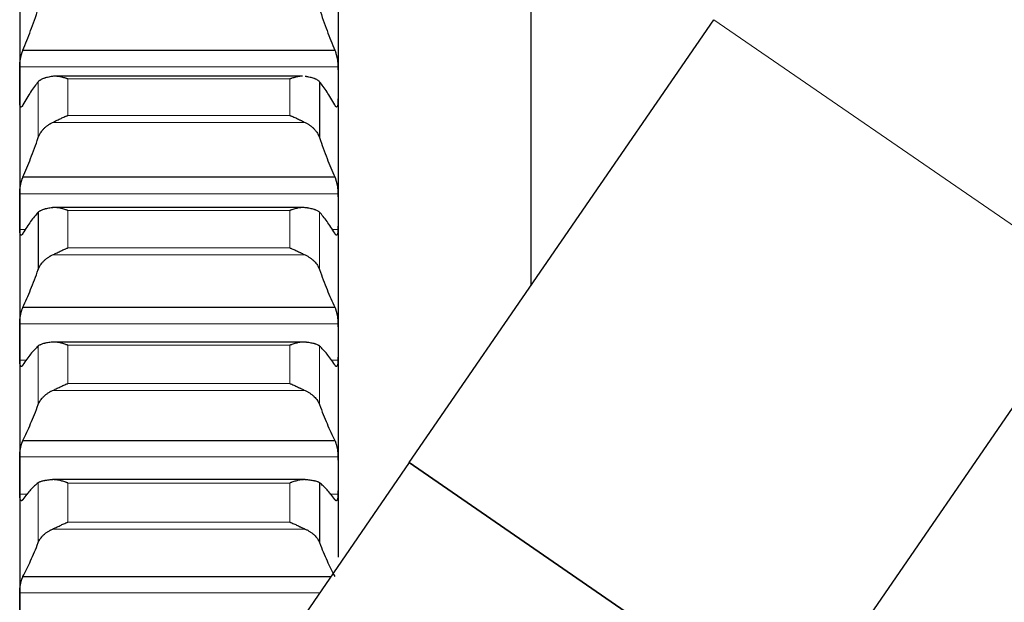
# Model space of a CAD drawing. Header units: inches. Extents: x 0 to 17820, y -10 to 12600.
# Tile 303 of 339: x 11826 to 11987, y 8992 to 9087. Entities that reach past the tile are written whole.
import ezdxf

# ---------------------------------------------------------------- set-up
doc = ezdxf.new("R2010")
doc.units = ezdxf.units.IN
doc.layers.add('1', color=7, linetype='Continuous', true_color=0xffffff)

msp = doc.modelspace()

# ---------------------------------------------------------------- linework, layer by layer
at = {"layer": '1', "color": 2, "linetype": 'Continuous', "lineweight": 25}
for p, q in [((11909.813, 9153.401), (11909.813, 9043.78)), ((11826.313, 9096.921), (11826.313, 9076.7)), ((11878.313, 9096.921), (11878.313, 9076.7)), ((11889.937, 9014.9), (11939.729, 9087.258)), ((11826.85, 9082.306), (11877.775, 9082.306)), ((11826.313, 9076.7), (11826.313, 9055.917)), ((11872.49, 9078.022), (11832.116, 9078.022)), ((11875.286, 9077.118), (11875.286, 9067.994)), ((11878.313, 9076.7), (11878.313, 9055.917)), ((11826.85, 9061.576), (11877.775, 9061.576)), ((11826.313, 9055.917), (11826.313, 9034.606)), ((11829.339, 9055.801), (11829.339, 9046.444)), ((11872.566, 9056.572), (11831.681, 9056.572)), ((11878.313, 9055.917), (11878.313, 9034.606)), ((12002.415, 9044.121), (11952.623, 8971.763)), ((11826.85, 9040.309), (11877.775, 9040.309)), ((11826.313, 9034.606), (11826.313, 9012.8)), ((11872.642, 9034.594), (11831.681, 9034.594)), ((11878.313, 9034.606), (11878.313, 9012.8)), ((11826.85, 9018.538), (11877.775, 9018.538)), ((11889.934, 9014.901), (11867.259, 8981.949)), ((11952.625, 8971.761), (11889.934, 9014.901)), ((11889.937, 9014.9), (11952.623, 8971.763)), ((11826.313, 9012.8), (11826.313, 8990.535)), ((11878.313, 9012.8), (11878.313, 8999.482)), ((11872.944, 9012.123), (11831.681, 9012.123)), ((11875.286, 9011.616), (11875.286, 9001.841)), ((11826.85, 8996.298), (11877.132, 8996.298))]:
    msp.add_line(p, q, dxfattribs=at)
at = {"layer": '1', "color": 110, "linetype": 'Continuous', "lineweight": 13}
for p, q in [((11939.729, 9087.258), (12002.415, 9044.121)), ((11826.315, 9079.536), (11878.31, 9079.536)), ((11829.339, 9077.118), (11829.339, 9067.994)), ((11834.168, 9077.574), (11870.457, 9077.574)), ((11834.168, 9077.574), (11834.168, 9071.616)), ((11870.457, 9077.574), (11870.457, 9071.616)), ((11831.681, 9070.465), (11872.944, 9070.465)), ((11834.168, 9071.616), (11870.457, 9071.616)), ((11826.315, 9058.828), (11878.31, 9058.828)), ((11834.168, 9056.091), (11870.457, 9056.091)), ((11834.168, 9056.091), (11834.168, 9049.981)), ((11870.457, 9056.091), (11870.457, 9049.981)), ((11875.286, 9055.801), (11875.286, 9046.444)), ((11826.315, 9053.006), (11827.314, 9053.006)), ((11877.311, 9053.006), (11878.31, 9053.006)), ((11834.168, 9049.981), (11870.457, 9049.981)), ((11831.681, 9048.833), (11872.944, 9048.833)), ((11826.315, 9037.588), (11878.31, 9037.588)), ((11829.339, 9033.955), (11829.339, 9024.381)), ((11834.168, 9034.078), (11870.457, 9034.078)), ((11834.168, 9034.078), (11834.168, 9027.827)), ((11870.457, 9034.078), (11870.457, 9027.827)), ((11875.286, 9033.955), (11875.286, 9024.381)), ((11826.315, 9031.624), (11827.456, 9031.624)), ((11877.169, 9031.624), (11878.31, 9031.624)), ((11834.168, 9027.827), (11870.457, 9027.827)), ((11831.681, 9026.683), (11872.944, 9026.683)), ((11826.315, 9015.848), (11878.31, 9015.848)), ((11829.339, 9011.616), (11829.339, 9001.841)), ((11834.168, 9011.572), (11870.457, 9011.572)), ((11834.168, 9011.572), (11834.168, 9005.189)), ((11870.457, 9011.572), (11870.457, 9005.189)), ((11826.315, 9009.752), (11827.634, 9009.752)), ((11876.991, 9009.752), (11878.31, 9009.752)), ((11834.168, 9005.189), (11870.457, 9005.189)), ((11831.681, 9004.052), (11872.944, 9004.052)), ((11826.315, 8993.644), (11875.306, 8993.644))]:
    msp.add_line(p, q, dxfattribs=at)
at = {"layer": '1', "color": 2, "linetype": 'Continuous', "lineweight": 25}
for points in [[(11826.85, 9082.306), (11827.061, 9082.806), (11827.481, 9083.836), (11828.106, 9085.465), (11828.725, 9087.18), (11829.135, 9088.381), (11829.339, 9088.995)], [(11875.286, 9088.995), (11875.49, 9088.381), (11875.9, 9087.18), (11876.519, 9085.465), (11877.144, 9083.836), (11877.564, 9082.806), (11877.775, 9082.306)], [(11826.313, 9076.7), (11826.313, 9077.645), (11826.313, 9078.591), (11826.315, 9079.536)], [(11878.31, 9079.536), (11878.312, 9078.591), (11878.313, 9077.645), (11878.313, 9076.7)], [(11826.315, 9073.864), (11826.313, 9074.809), (11826.313, 9075.755), (11826.313, 9076.7)], [(11829.339, 9077.118), (11829.135, 9076.876), (11828.725, 9076.355), (11828.106, 9075.463), (11827.481, 9074.462), (11827.061, 9073.722), (11826.85, 9073.334)], [(11877.775, 9073.334), (11877.564, 9073.722), (11877.144, 9074.462), (11876.519, 9075.463), (11875.9, 9076.355), (11875.49, 9076.876), (11875.286, 9077.118)], [(11878.313, 9076.7), (11878.313, 9075.755), (11878.312, 9074.809), (11878.31, 9073.864)], [(11826.85, 9061.576), (11827.061, 9062.052), (11827.481, 9063.032), (11828.106, 9064.592), (11828.725, 9066.241), (11829.135, 9067.399), (11829.339, 9067.994)], [(11875.286, 9067.994), (11875.49, 9067.399), (11875.9, 9066.241), (11876.519, 9064.592), (11877.144, 9063.032), (11877.564, 9062.052), (11877.775, 9061.576)], [(11826.313, 9055.917), (11826.313, 9056.888), (11826.313, 9057.858), (11826.315, 9058.828)], [(11878.31, 9058.828), (11878.312, 9057.858), (11878.313, 9056.888), (11878.313, 9055.917)], [(11826.315, 9053.006), (11826.313, 9053.976), (11826.313, 9054.947), (11826.313, 9055.917)], [(11829.339, 9055.801), (11829.135, 9055.589), (11828.725, 9055.128), (11828.106, 9054.324), (11827.481, 9053.409), (11827.061, 9052.726), (11826.85, 9052.365)], [(11877.775, 9052.365), (11877.564, 9052.726), (11877.144, 9053.409), (11876.519, 9054.324), (11875.9, 9055.128), (11875.49, 9055.589), (11875.286, 9055.801)], [(11878.313, 9055.917), (11878.313, 9054.947), (11878.312, 9053.976), (11878.31, 9053.006)], [(11826.85, 9040.309), (11827.061, 9040.759), (11827.481, 9041.689), (11828.106, 9043.177), (11828.725, 9044.757), (11829.135, 9045.871), (11829.339, 9046.444)], [(11875.286, 9046.444), (11875.49, 9045.871), (11875.9, 9044.757), (11876.519, 9043.177), (11877.144, 9041.689), (11877.564, 9040.759), (11877.775, 9040.309)], [(11826.313, 9034.606), (11826.313, 9035.6), (11826.313, 9036.594), (11826.315, 9037.588)], [(11878.31, 9037.588), (11878.312, 9036.594), (11878.313, 9035.6), (11878.313, 9034.606)], [(11826.315, 9031.624), (11826.313, 9032.618), (11826.313, 9033.612), (11826.313, 9034.606)], [(11829.339, 9033.955), (11829.135, 9033.774), (11828.725, 9033.373), (11828.106, 9032.659), (11827.481, 9031.832), (11827.061, 9031.206), (11826.85, 9030.874)], [(11877.775, 9030.874), (11877.564, 9031.206), (11877.144, 9031.832), (11876.519, 9032.659), (11875.9, 9033.373), (11875.49, 9033.774), (11875.286, 9033.955)], [(11878.313, 9034.606), (11878.313, 9033.612), (11878.312, 9032.618), (11878.31, 9031.624)], [(11826.85, 9018.538), (11827.061, 9018.961), (11827.481, 9019.84), (11828.106, 9021.254), (11828.725, 9022.762), (11829.135, 9023.831), (11829.339, 9024.381)], [(11875.286, 9024.381), (11875.49, 9023.831), (11875.9, 9022.762), (11876.519, 9021.254), (11877.144, 9019.84), (11877.564, 9018.961), (11877.775, 9018.538)], [(11826.313, 9012.8), (11826.313, 9013.816), (11826.313, 9014.832), (11826.315, 9015.848)], [(11878.31, 9015.848), (11878.312, 9014.832), (11878.313, 9013.816), (11878.313, 9012.8)], [(11826.315, 9009.752), (11826.313, 9010.768), (11826.313, 9011.784), (11826.313, 9012.8)], [(11878.313, 9012.8), (11878.313, 9011.784), (11878.312, 9010.768), (11878.31, 9009.752)], [(11829.339, 9011.616), (11829.135, 9011.466), (11828.725, 9011.127), (11828.106, 9010.503), (11827.481, 9009.765), (11827.061, 9009.197), (11826.85, 9008.894)], [(11877.775, 9008.894), (11877.564, 9009.197), (11877.144, 9009.765), (11876.519, 9010.503), (11875.9, 9011.127), (11875.49, 9011.466), (11875.286, 9011.616)], [(11826.85, 8996.298), (11827.061, 8996.695), (11827.481, 8997.521), (11828.106, 8998.858), (11828.725, 9000.292), (11829.135, 9001.313), (11829.339, 9001.841)], [(11875.286, 9001.841), (11875.49, 9001.313), (11875.9, 9000.292), (11876.519, 8998.858), (11877.144, 8997.521), (11877.564, 8996.695), (11877.775, 8996.298)], [(11826.313, 8990.535), (11826.313, 8991.571), (11826.313, 8992.608), (11826.315, 8993.644)]]:
    msp.add_open_spline(points, degree=3, dxfattribs=at)
for points, knots in [([(11826.315, 9079.536), (11826.315, 9079.591), (11826.317, 9079.704), (11826.325, 9079.882), (11826.334, 9080.006), (11826.342, 9080.101), (11826.345, 9080.133), (11826.351, 9080.197), (11826.354, 9080.229), (11826.372, 9080.39), (11826.389, 9080.52), (11826.413, 9080.684), (11826.419, 9080.717), (11826.427, 9080.766), (11826.429, 9080.783), (11826.435, 9080.816), (11826.449, 9080.897), (11826.475, 9081.042), (11826.501, 9081.168), (11826.528, 9081.292), (11826.543, 9081.353), (11826.586, 9081.535), (11826.617, 9081.648), (11826.665, 9081.809), (11826.681, 9081.861), (11826.705, 9081.937), (11826.714, 9081.961), (11826.731, 9082.01), (11826.739, 9082.034), (11826.781, 9082.149), (11826.816, 9082.232), (11826.85, 9082.306)], [0, 0, 0, 0, 0.0625, 0.125, 0.1875, 0.1875, 0.21875, 0.21875, 0.25, 0.25, 0.375, 0.375, 0.40625, 0.40625, 0.421875, 0.421875, 0.4375, 0.5, 0.5625, 0.5625, 0.625, 0.625, 0.75, 0.75, 0.8125, 0.8125, 0.84375, 0.84375, 0.875, 0.875, 1, 1, 1, 1]), ([(11877.775, 9082.306), (11877.81, 9082.232), (11877.844, 9082.149), (11877.894, 9082.012), (11877.91, 9081.964), (11877.935, 9081.889), (11877.943, 9081.863), (11877.96, 9081.811), (11877.968, 9081.784), (11878.008, 9081.649), (11878.038, 9081.535), (11878.082, 9081.356), (11878.096, 9081.295), (11878.116, 9081.202), (11878.123, 9081.17), (11878.136, 9081.106), (11878.142, 9081.075), (11878.174, 9080.915), (11878.196, 9080.786), (11878.221, 9080.622), (11878.226, 9080.59), (11878.235, 9080.524), (11878.239, 9080.491), (11878.252, 9080.392), (11878.26, 9080.327), (11878.281, 9080.134), (11878.291, 9080.009), (11878.3, 9079.856), (11878.302, 9079.825), (11878.305, 9079.765), (11878.306, 9079.736), (11878.309, 9079.648), (11878.31, 9079.591), (11878.31, 9079.536)], [0, 0, 0, 0, 0.125, 0.125, 0.1875, 0.1875, 0.21875, 0.21875, 0.25, 0.25, 0.375, 0.375, 0.4375, 0.4375, 0.46875, 0.46875, 0.5, 0.5, 0.625, 0.625, 0.65625, 0.65625, 0.6875, 0.6875, 0.75, 0.75, 0.875, 0.875, 0.90625, 0.90625, 0.9375, 0.9375, 1, 1, 1, 1]), ([(11831.681, 9077.992), (11831.535, 9077.971), (11831.395, 9077.948), (11831.126, 9077.898), (11830.869, 9077.844), (11830.632, 9077.782), (11830.492, 9077.741), (11830.464, 9077.732), (11830.409, 9077.715), (11830.382, 9077.707), (11830.302, 9077.68), (11830.25, 9077.662), (11830.1, 9077.607), (11830.008, 9077.569), (11829.836, 9077.488), (11829.757, 9077.446), (11829.649, 9077.381), (11829.615, 9077.358), (11829.566, 9077.324), (11829.55, 9077.313), (11829.519, 9077.289), (11829.504, 9077.277), (11829.432, 9077.218), (11829.381, 9077.169), (11829.339, 9077.118)], [0, 0, 0, 0, 0.125, 0.125, 0.25, 0.375, 0.375, 0.40625, 0.40625, 0.4375, 0.4375, 0.5, 0.5, 0.625, 0.625, 0.75, 0.75, 0.8125, 0.8125, 0.84375, 0.84375, 0.875, 0.875, 1, 1, 1, 1]), ([(11834.168, 9077.574), (11834.165, 9077.576), (11834.162, 9077.577), (11834.155, 9077.579), (11834.152, 9077.581), (11834.142, 9077.584), (11834.122, 9077.592), (11834.076, 9077.609), (11833.983, 9077.642), (11833.904, 9077.669), (11833.746, 9077.722), (11833.641, 9077.755), (11833.327, 9077.847), (11833.119, 9077.899), (11832.808, 9077.958), (11832.704, 9077.975), (11832.549, 9077.995), (11832.497, 9078.001), (11832.393, 9078.01), (11832.342, 9078.014), (11832.187, 9078.022), (11832.084, 9078.023), (11831.881, 9078.016), (11831.781, 9078.007), (11831.681, 9077.992)], [0, 0, 0, 0, 0.0039062, 0.0039062, 0.0078125, 0.0078125, 0.015625, 0.03125, 0.0625, 0.125, 0.125, 0.25, 0.25, 0.5, 0.5, 0.625, 0.625, 0.6875, 0.6875, 0.75, 0.75, 0.875, 0.875, 1, 1, 1, 1]), ([(11872.498, 9078.021), (11872.446, 9078.021), (11872.393, 9078.019), (11872.238, 9078.012), (11872.135, 9078.002), (11871.929, 9077.976), (11871.824, 9077.96), (11871.615, 9077.92), (11871.51, 9077.897), (11871.3, 9077.846), (11871.195, 9077.817), (11870.985, 9077.756), (11870.879, 9077.722), (11870.721, 9077.669), (11870.642, 9077.642), (11870.549, 9077.609), (11870.503, 9077.592), (11870.483, 9077.584), (11870.47, 9077.579), (11870.463, 9077.577), (11870.457, 9077.574)], [0, 0, 0, 0, 0.0798604, 0.0798604, 0.233217, 0.233217, 0.3865736, 0.3865736, 0.5399302, 0.5399302, 0.6932868, 0.6932868, 0.8466434, 0.8466434, 0.9233217, 0.9616609, 0.9808304, 0.9904152, 0.9904152, 1, 1, 1, 1]), ([(11875.286, 9077.118), (11875.244, 9077.169), (11875.194, 9077.218), (11875.079, 9077.312), (11874.95, 9077.403), (11874.792, 9077.487), (11874.663, 9077.547), (11874.618, 9077.567), (11874.548, 9077.596), (11874.524, 9077.606), (11874.475, 9077.625), (11874.451, 9077.634), (11874.326, 9077.68), (11874.114, 9077.75), (11873.879, 9077.812), (11873.632, 9077.87), (11873.503, 9077.897), (11873.333, 9077.928), (11873.299, 9077.935), (11873.229, 9077.947), (11873.125, 9077.965), (11873.017, 9077.982), (11872.944, 9077.992)], [0, 0, 0, 0, 0.125, 0.125, 0.25, 0.375, 0.375, 0.4375, 0.4375, 0.46875, 0.46875, 0.5, 0.5, 0.625, 0.75, 0.75, 0.875, 0.875, 0.90625, 0.90625, 0.9375, 1, 1, 1, 1]), ([(11826.85, 9073.334), (11826.815, 9073.262), (11826.781, 9073.201), (11826.731, 9073.127), (11826.715, 9073.105), (11826.69, 9073.076), (11826.682, 9073.067), (11826.665, 9073.051), (11826.657, 9073.043), (11826.617, 9073.01), (11826.587, 9072.996), (11826.543, 9072.993), (11826.529, 9072.995), (11826.509, 9073.003), (11826.502, 9073.007), (11826.489, 9073.015), (11826.483, 9073.021), (11826.451, 9073.05), (11826.429, 9073.085), (11826.404, 9073.145), (11826.399, 9073.158), (11826.39, 9073.185), (11826.386, 9073.2), (11826.373, 9073.245), (11826.365, 9073.278), (11826.344, 9073.384), (11826.334, 9073.466), (11826.325, 9073.582), (11826.323, 9073.606), (11826.32, 9073.655), (11826.319, 9073.679), (11826.316, 9073.756), (11826.315, 9073.809), (11826.315, 9073.864)], [0, 0, 0, 0, 0.125, 0.125, 0.1875, 0.1875, 0.21875, 0.21875, 0.25, 0.25, 0.375, 0.375, 0.4375, 0.4375, 0.46875, 0.46875, 0.5, 0.5, 0.625, 0.625, 0.65625, 0.65625, 0.6875, 0.6875, 0.75, 0.75, 0.875, 0.875, 0.90625, 0.90625, 0.9375, 0.9375, 1, 1, 1, 1]), ([(11878.31, 9073.864), (11878.31, 9073.809), (11878.308, 9073.703), (11878.3, 9073.559), (11878.291, 9073.471), (11878.283, 9073.409), (11878.28, 9073.389), (11878.274, 9073.351), (11878.271, 9073.332), (11878.253, 9073.243), (11878.236, 9073.183), (11878.212, 9073.123), (11878.206, 9073.111), (11878.198, 9073.095), (11878.196, 9073.09), (11878.19, 9073.08), (11878.176, 9073.057), (11878.15, 9073.023), (11878.124, 9073.006), (11878.097, 9072.996), (11878.083, 9072.993), (11878.039, 9072.996), (11878.008, 9073.01), (11877.96, 9073.049), (11877.944, 9073.065), (11877.92, 9073.094), (11877.911, 9073.105), (11877.894, 9073.127), (11877.886, 9073.138), (11877.844, 9073.201), (11877.809, 9073.262), (11877.775, 9073.334)], [0, 0, 0, 0, 0.0625, 0.125, 0.1875, 0.1875, 0.21875, 0.21875, 0.25, 0.25, 0.375, 0.375, 0.40625, 0.40625, 0.421875, 0.421875, 0.4375, 0.5, 0.5625, 0.5625, 0.625, 0.625, 0.75, 0.75, 0.8125, 0.8125, 0.84375, 0.84375, 0.875, 0.875, 1, 1, 1, 1]), ([(11829.339, 9067.994), (11829.381, 9068.118), (11829.431, 9068.24), (11829.546, 9068.481), (11829.675, 9068.717), (11829.833, 9068.946), (11829.962, 9069.115), (11830.007, 9069.171), (11830.077, 9069.253), (11830.101, 9069.281), (11830.15, 9069.335), (11830.174, 9069.362), (11830.299, 9069.495), (11830.511, 9069.7), (11830.746, 9069.889), (11830.993, 9070.069), (11831.122, 9070.155), (11831.292, 9070.257), (11831.326, 9070.277), (11831.396, 9070.317), (11831.5, 9070.375), (11831.608, 9070.43), (11831.681, 9070.465)], [0, 0, 0, 0, 0.125, 0.125, 0.25, 0.375, 0.375, 0.4375, 0.4375, 0.46875, 0.46875, 0.5, 0.5, 0.625, 0.75, 0.75, 0.875, 0.875, 0.90625, 0.90625, 0.9375, 1, 1, 1, 1]), ([(11831.681, 9070.465), (11831.781, 9070.513), (11831.881, 9070.563), (11832.082, 9070.663), (11832.183, 9070.714), (11832.387, 9070.816), (11832.49, 9070.867), (11832.696, 9070.968), (11832.801, 9071.019), (11833.01, 9071.12), (11833.115, 9071.169), (11833.325, 9071.265), (11833.43, 9071.312), (11833.64, 9071.404), (11833.746, 9071.449), (11833.904, 9071.513), (11833.983, 9071.545), (11834.076, 9071.581), (11834.122, 9071.599), (11834.142, 9071.606), (11834.155, 9071.611), (11834.162, 9071.614), (11834.168, 9071.616)], [0, 0, 0, 0, 0.125, 0.125, 0.25, 0.25, 0.375, 0.375, 0.5, 0.5, 0.625, 0.625, 0.75, 0.75, 0.875, 0.875, 0.9375, 0.96875, 0.984375, 0.9921875, 0.9921875, 1, 1, 1, 1]), ([(11870.457, 9071.616), (11870.46, 9071.615), (11870.463, 9071.614), (11870.47, 9071.611), (11870.473, 9071.61), (11870.483, 9071.606), (11870.503, 9071.599), (11870.549, 9071.581), (11870.642, 9071.545), (11870.721, 9071.513), (11870.879, 9071.449), (11870.984, 9071.404), (11871.298, 9071.268), (11871.506, 9071.172), (11871.817, 9071.023), (11871.921, 9070.972), (11872.076, 9070.896), (11872.128, 9070.87), (11872.232, 9070.819), (11872.284, 9070.793), (11872.438, 9070.716), (11872.541, 9070.664), (11872.744, 9070.563), (11872.844, 9070.513), (11872.944, 9070.465)], [0, 0, 0, 0, 0.0039063, 0.0039063, 0.0078125, 0.0078125, 0.015625, 0.03125, 0.0625, 0.125, 0.125, 0.25, 0.25, 0.5, 0.5, 0.625, 0.625, 0.6875, 0.6875, 0.75, 0.75, 0.875, 0.875, 1, 1, 1, 1]), ([(11872.944, 9070.465), (11873.09, 9070.395), (11873.23, 9070.319), (11873.499, 9070.158), (11873.756, 9069.987), (11873.993, 9069.798), (11874.133, 9069.674), (11874.161, 9069.649), (11874.216, 9069.598), (11874.243, 9069.573), (11874.323, 9069.495), (11874.375, 9069.443), (11874.525, 9069.283), (11874.617, 9069.174), (11874.789, 9068.951), (11874.868, 9068.837), (11874.976, 9068.661), (11875.01, 9068.602), (11875.059, 9068.513), (11875.075, 9068.483), (11875.106, 9068.423), (11875.121, 9068.392), (11875.193, 9068.24), (11875.244, 9068.118), (11875.286, 9067.994)], [0, 0, 0, 0, 0.125, 0.125, 0.25, 0.375, 0.375, 0.40625, 0.40625, 0.4375, 0.4375, 0.5, 0.5, 0.625, 0.625, 0.75, 0.75, 0.8125, 0.8125, 0.84375, 0.84375, 0.875, 0.875, 1, 1, 1, 1]), ([(11826.315, 9058.828), (11826.315, 9058.885), (11826.317, 9059.001), (11826.325, 9059.182), (11826.334, 9059.307), (11826.342, 9059.403), (11826.345, 9059.436), (11826.351, 9059.501), (11826.354, 9059.533), (11826.372, 9059.696), (11826.389, 9059.826), (11826.413, 9059.99), (11826.419, 9060.022), (11826.427, 9060.072), (11826.429, 9060.088), (11826.435, 9060.121), (11826.449, 9060.202), (11826.475, 9060.346), (11826.501, 9060.471), (11826.528, 9060.593), (11826.543, 9060.653), (11826.586, 9060.832), (11826.617, 9060.943), (11826.665, 9061.1), (11826.681, 9061.15), (11826.705, 9061.223), (11826.714, 9061.247), (11826.731, 9061.294), (11826.739, 9061.317), (11826.781, 9061.427), (11826.816, 9061.507), (11826.85, 9061.576)], [0, 0, 0, 0, 0.0625, 0.125, 0.1875, 0.1875, 0.21875, 0.21875, 0.25, 0.25, 0.375, 0.375, 0.40625, 0.40625, 0.421875, 0.421875, 0.4375, 0.5, 0.5625, 0.5625, 0.625, 0.625, 0.75, 0.75, 0.8125, 0.8125, 0.84375, 0.84375, 0.875, 0.875, 1, 1, 1, 1]), ([(11877.775, 9061.576), (11877.81, 9061.507), (11877.844, 9061.428), (11877.894, 9061.296), (11877.91, 9061.25), (11877.935, 9061.177), (11877.943, 9061.152), (11877.96, 9061.101), (11877.968, 9061.075), (11878.008, 9060.944), (11878.038, 9060.832), (11878.082, 9060.657), (11878.096, 9060.596), (11878.116, 9060.504), (11878.123, 9060.473), (11878.136, 9060.41), (11878.142, 9060.378), (11878.174, 9060.22), (11878.196, 9060.091), (11878.221, 9059.928), (11878.226, 9059.895), (11878.235, 9059.829), (11878.239, 9059.796), (11878.252, 9059.697), (11878.26, 9059.632), (11878.281, 9059.438), (11878.291, 9059.311), (11878.3, 9059.155), (11878.302, 9059.124), (11878.305, 9059.063), (11878.306, 9059.033), (11878.309, 9058.943), (11878.31, 9058.885), (11878.31, 9058.828)], [0, 0, 0, 0, 0.125, 0.125, 0.1875, 0.1875, 0.21875, 0.21875, 0.25, 0.25, 0.375, 0.375, 0.4375, 0.4375, 0.46875, 0.46875, 0.5, 0.5, 0.625, 0.625, 0.65625, 0.65625, 0.6875, 0.6875, 0.75, 0.75, 0.875, 0.875, 0.90625, 0.90625, 0.9375, 0.9375, 1, 1, 1, 1]), ([(11831.681, 9056.551), (11831.535, 9056.533), (11831.395, 9056.514), (11831.126, 9056.472), (11830.869, 9056.426), (11830.632, 9056.374), (11830.492, 9056.339), (11830.464, 9056.331), (11830.409, 9056.317), (11830.382, 9056.31), (11830.302, 9056.287), (11830.25, 9056.272), (11830.1, 9056.225), (11830.008, 9056.192), (11829.836, 9056.122), (11829.757, 9056.086), (11829.649, 9056.029), (11829.615, 9056.01), (11829.566, 9055.98), (11829.55, 9055.97), (11829.519, 9055.95), (11829.504, 9055.94), (11829.432, 9055.888), (11829.381, 9055.845), (11829.339, 9055.801)], [0, 0, 0, 0, 0.125, 0.125, 0.25, 0.375, 0.375, 0.40625, 0.40625, 0.4375, 0.4375, 0.5, 0.5, 0.625, 0.625, 0.75, 0.75, 0.8125, 0.8125, 0.84375, 0.84375, 0.875, 0.875, 1, 1, 1, 1]), ([(11834.168, 9056.091), (11834.165, 9056.092), (11834.162, 9056.093), (11834.155, 9056.096), (11834.152, 9056.097), (11834.142, 9056.101), (11834.122, 9056.108), (11834.076, 9056.126), (11833.983, 9056.16), (11833.798, 9056.226), (11833.641, 9056.278), (11833.327, 9056.374), (11833.119, 9056.429), (11832.808, 9056.494), (11832.704, 9056.512), (11832.549, 9056.535), (11832.497, 9056.542), (11832.393, 9056.553), (11832.342, 9056.558), (11832.187, 9056.569), (11832.084, 9056.573), (11831.881, 9056.57), (11831.781, 9056.563), (11831.681, 9056.551)], [0, 0, 0, 0, 0.0039063, 0.0039063, 0.0078125, 0.0078125, 0.015625, 0.03125, 0.0625, 0.125, 0.25, 0.25, 0.5, 0.5, 0.625, 0.625, 0.6875, 0.6875, 0.75, 0.75, 0.875, 0.875, 1, 1, 1, 1]), ([(11872.944, 9056.551), (11872.844, 9056.563), (11872.744, 9056.57), (11872.543, 9056.573), (11872.442, 9056.569), (11872.238, 9056.555), (11872.135, 9056.543), (11871.929, 9056.514), (11871.824, 9056.495), (11871.615, 9056.452), (11871.51, 9056.427), (11871.3, 9056.372), (11871.195, 9056.342), (11870.985, 9056.278), (11870.879, 9056.243), (11870.721, 9056.188), (11870.642, 9056.16), (11870.549, 9056.126), (11870.503, 9056.108), (11870.483, 9056.101), (11870.47, 9056.096), (11870.463, 9056.093), (11870.457, 9056.091)], [0, 0, 0, 0, 0.125, 0.125, 0.25, 0.25, 0.375, 0.375, 0.5, 0.5, 0.625, 0.625, 0.75, 0.75, 0.875, 0.875, 0.9375, 0.96875, 0.984375, 0.9921875, 0.9921875, 1, 1, 1, 1]), ([(11875.286, 9055.801), (11875.244, 9055.845), (11875.194, 9055.888), (11875.079, 9055.97), (11874.95, 9056.048), (11874.792, 9056.121), (11874.663, 9056.173), (11874.618, 9056.19), (11874.548, 9056.215), (11874.524, 9056.224), (11874.475, 9056.24), (11874.451, 9056.248), (11874.326, 9056.287), (11874.114, 9056.346), (11873.879, 9056.399), (11873.632, 9056.448), (11873.503, 9056.471), (11873.333, 9056.498), (11873.299, 9056.503), (11873.229, 9056.513), (11873.125, 9056.528), (11873.017, 9056.542), (11872.944, 9056.551)], [0, 0, 0, 0, 0.125, 0.125, 0.25, 0.375, 0.375, 0.4375, 0.4375, 0.46875, 0.46875, 0.5, 0.5, 0.625, 0.75, 0.75, 0.875, 0.875, 0.90625, 0.90625, 0.9375, 1, 1, 1, 1]), ([(11826.85, 9052.365), (11826.815, 9052.298), (11826.781, 9052.242), (11826.731, 9052.174), (11826.715, 9052.155), (11826.69, 9052.13), (11826.682, 9052.122), (11826.665, 9052.108), (11826.657, 9052.102), (11826.617, 9052.075), (11826.587, 9052.066), (11826.543, 9052.071), (11826.529, 9052.076), (11826.509, 9052.088), (11826.502, 9052.092), (11826.489, 9052.104), (11826.483, 9052.11), (11826.451, 9052.146), (11826.429, 9052.186), (11826.404, 9052.252), (11826.399, 9052.266), (11826.39, 9052.296), (11826.386, 9052.311), (11826.373, 9052.36), (11826.365, 9052.395), (11826.344, 9052.508), (11826.334, 9052.594), (11826.325, 9052.714), (11826.323, 9052.739), (11826.32, 9052.79), (11826.319, 9052.816), (11826.316, 9052.895), (11826.315, 9052.949), (11826.315, 9053.006)], [0, 0, 0, 0, 0.125, 0.125, 0.1875, 0.1875, 0.21875, 0.21875, 0.25, 0.25, 0.375, 0.375, 0.4375, 0.4375, 0.46875, 0.46875, 0.5, 0.5, 0.625, 0.625, 0.65625, 0.65625, 0.6875, 0.6875, 0.75, 0.75, 0.875, 0.875, 0.90625, 0.90625, 0.9375, 0.9375, 1, 1, 1, 1]), ([(11878.31, 9053.006), (11878.31, 9052.949), (11878.308, 9052.84), (11878.3, 9052.691), (11878.291, 9052.599), (11878.283, 9052.534), (11878.28, 9052.513), (11878.274, 9052.472), (11878.271, 9052.453), (11878.253, 9052.358), (11878.236, 9052.293), (11878.212, 9052.227), (11878.206, 9052.214), (11878.198, 9052.197), (11878.196, 9052.191), (11878.19, 9052.18), (11878.176, 9052.153), (11878.15, 9052.114), (11878.124, 9052.092), (11878.097, 9052.076), (11878.083, 9052.071), (11878.039, 9052.066), (11878.008, 9052.075), (11877.96, 9052.107), (11877.944, 9052.12), (11877.92, 9052.145), (11877.911, 9052.155), (11877.894, 9052.174), (11877.886, 9052.185), (11877.844, 9052.241), (11877.809, 9052.298), (11877.775, 9052.365)], [0, 0, 0, 0, 0.0625, 0.125, 0.1875, 0.1875, 0.21875, 0.21875, 0.25, 0.25, 0.375, 0.375, 0.40625, 0.40625, 0.421875, 0.421875, 0.4375, 0.5, 0.5625, 0.5625, 0.625, 0.625, 0.75, 0.75, 0.8125, 0.8125, 0.84375, 0.84375, 0.875, 0.875, 1, 1, 1, 1]), ([(11831.681, 9048.833), (11831.781, 9048.879), (11831.881, 9048.928), (11832.082, 9049.026), (11832.183, 9049.076), (11832.387, 9049.176), (11832.49, 9049.226), (11832.696, 9049.327), (11832.801, 9049.378), (11833.01, 9049.478), (11833.115, 9049.528), (11833.325, 9049.625), (11833.43, 9049.672), (11833.64, 9049.765), (11833.746, 9049.81), (11833.904, 9049.876), (11833.983, 9049.908), (11834.076, 9049.945), (11834.122, 9049.963), (11834.142, 9049.971), (11834.155, 9049.976), (11834.162, 9049.978), (11834.168, 9049.981)], [0, 0, 0, 0, 0.125, 0.125, 0.25, 0.25, 0.375, 0.375, 0.5, 0.5, 0.625, 0.625, 0.75, 0.75, 0.875, 0.875, 0.9375, 0.96875, 0.984375, 0.9921875, 0.9921875, 1, 1, 1, 1]), ([(11870.457, 9049.981), (11870.46, 9049.98), (11870.463, 9049.978), (11870.47, 9049.976), (11870.473, 9049.975), (11870.483, 9049.971), (11870.503, 9049.963), (11870.549, 9049.945), (11870.642, 9049.908), (11870.721, 9049.876), (11870.879, 9049.81), (11870.984, 9049.765), (11871.298, 9049.627), (11871.506, 9049.53), (11871.817, 9049.382), (11871.921, 9049.331), (11872.076, 9049.255), (11872.128, 9049.23), (11872.232, 9049.179), (11872.284, 9049.153), (11872.438, 9049.077), (11872.541, 9049.027), (11872.744, 9048.928), (11872.844, 9048.879), (11872.944, 9048.833)], [0, 0, 0, 0, 0.0039062, 0.0039062, 0.0078125, 0.0078125, 0.015625, 0.03125, 0.0625, 0.125, 0.125, 0.25, 0.25, 0.5, 0.5, 0.625, 0.625, 0.6875, 0.6875, 0.75, 0.75, 0.875, 0.875, 1, 1, 1, 1]), ([(11829.339, 9046.444), (11829.381, 9046.564), (11829.431, 9046.682), (11829.546, 9046.914), (11829.675, 9047.142), (11829.833, 9047.363), (11829.962, 9047.526), (11830.007, 9047.58), (11830.077, 9047.66), (11830.101, 9047.687), (11830.15, 9047.739), (11830.174, 9047.765), (11830.299, 9047.894), (11830.511, 9048.092), (11830.746, 9048.274), (11830.993, 9048.449), (11831.122, 9048.532), (11831.292, 9048.631), (11831.326, 9048.65), (11831.396, 9048.689), (11831.5, 9048.745), (11831.608, 9048.798), (11831.681, 9048.833)], [0, 0, 0, 0, 0.125, 0.125, 0.25, 0.375, 0.375, 0.4375, 0.4375, 0.46875, 0.46875, 0.5, 0.5, 0.625, 0.75, 0.75, 0.875, 0.875, 0.90625, 0.90625, 0.9375, 1, 1, 1, 1]), ([(11872.944, 9048.833), (11873.09, 9048.764), (11873.23, 9048.691), (11873.499, 9048.535), (11873.756, 9048.37), (11873.993, 9048.187), (11874.133, 9048.067), (11874.161, 9048.043), (11874.216, 9047.994), (11874.243, 9047.969), (11874.323, 9047.894), (11874.375, 9047.843), (11874.525, 9047.689), (11874.617, 9047.584), (11874.789, 9047.368), (11874.868, 9047.258), (11874.976, 9047.088), (11875.01, 9047.031), (11875.059, 9046.945), (11875.075, 9046.916), (11875.106, 9046.858), (11875.121, 9046.829), (11875.193, 9046.682), (11875.244, 9046.564), (11875.286, 9046.444)], [0, 0, 0, 0, 0.125, 0.125, 0.25, 0.375, 0.375, 0.40625, 0.40625, 0.4375, 0.4375, 0.5, 0.5, 0.625, 0.625, 0.75, 0.75, 0.8125, 0.8125, 0.84375, 0.84375, 0.875, 0.875, 1, 1, 1, 1]), ([(11826.315, 9037.588), (11826.315, 9037.646), (11826.317, 9037.764), (11826.325, 9037.948), (11826.334, 9038.075), (11826.342, 9038.172), (11826.345, 9038.205), (11826.351, 9038.27), (11826.354, 9038.303), (11826.372, 9038.466), (11826.389, 9038.597), (11826.413, 9038.76), (11826.419, 9038.793), (11826.427, 9038.842), (11826.429, 9038.858), (11826.435, 9038.891), (11826.449, 9038.972), (11826.475, 9039.115), (11826.501, 9039.237), (11826.528, 9039.358), (11826.543, 9039.418), (11826.586, 9039.592), (11826.617, 9039.701), (11826.665, 9039.853), (11826.681, 9039.902), (11826.705, 9039.972), (11826.714, 9039.996), (11826.731, 9040.04), (11826.739, 9040.062), (11826.781, 9040.168), (11826.816, 9040.244), (11826.85, 9040.309)], [0, 0, 0, 0, 0.0625, 0.125, 0.1875, 0.1875, 0.21875, 0.21875, 0.25, 0.25, 0.375, 0.375, 0.40625, 0.40625, 0.421875, 0.421875, 0.4375, 0.5, 0.5625, 0.5625, 0.625, 0.625, 0.75, 0.75, 0.8125, 0.8125, 0.84375, 0.84375, 0.875, 0.875, 1, 1, 1, 1]), ([(11877.775, 9040.309), (11877.81, 9040.243), (11877.844, 9040.169), (11877.894, 9040.042), (11877.91, 9039.998), (11877.935, 9039.928), (11877.943, 9039.904), (11877.96, 9039.855), (11877.968, 9039.83), (11878.008, 9039.702), (11878.038, 9039.593), (11878.082, 9039.421), (11878.096, 9039.362), (11878.116, 9039.27), (11878.123, 9039.239), (11878.136, 9039.177), (11878.142, 9039.146), (11878.174, 9038.99), (11878.196, 9038.862), (11878.221, 9038.699), (11878.226, 9038.666), (11878.235, 9038.6), (11878.239, 9038.567), (11878.252, 9038.468), (11878.26, 9038.402), (11878.281, 9038.207), (11878.291, 9038.079), (11878.3, 9037.921), (11878.302, 9037.889), (11878.305, 9037.827), (11878.306, 9037.796), (11878.309, 9037.705), (11878.31, 9037.646), (11878.31, 9037.588)], [0, 0, 0, 0, 0.125, 0.125, 0.1875, 0.1875, 0.21875, 0.21875, 0.25, 0.25, 0.375, 0.375, 0.4375, 0.4375, 0.46875, 0.46875, 0.5, 0.5, 0.625, 0.625, 0.65625, 0.65625, 0.6875, 0.6875, 0.75, 0.75, 0.875, 0.875, 0.90625, 0.90625, 0.9375, 0.9375, 1, 1, 1, 1]), ([(11831.681, 9034.581), (11831.535, 9034.566), (11831.395, 9034.55), (11831.126, 9034.516), (11830.869, 9034.479), (11830.632, 9034.436), (11830.492, 9034.407), (11830.464, 9034.402), (11830.409, 9034.39), (11830.382, 9034.383), (11830.302, 9034.365), (11830.25, 9034.352), (11830.1, 9034.313), (11830.008, 9034.286), (11829.836, 9034.228), (11829.757, 9034.197), (11829.649, 9034.149), (11829.615, 9034.133), (11829.566, 9034.108), (11829.55, 9034.099), (11829.519, 9034.082), (11829.504, 9034.074), (11829.432, 9034.03), (11829.381, 9033.993), (11829.339, 9033.955)], [0, 0, 0, 0, 0.125, 0.125, 0.25, 0.375, 0.375, 0.40625, 0.40625, 0.4375, 0.4375, 0.5, 0.5, 0.625, 0.625, 0.75, 0.75, 0.8125, 0.8125, 0.84375, 0.84375, 0.875, 0.875, 1, 1, 1, 1]), ([(11834.168, 9034.078), (11834.165, 9034.08), (11834.162, 9034.081), (11834.155, 9034.083), (11834.152, 9034.085), (11834.142, 9034.089), (11834.122, 9034.096), (11834.076, 9034.114), (11833.983, 9034.149), (11833.798, 9034.217), (11833.641, 9034.271), (11833.327, 9034.371), (11833.119, 9034.429), (11832.808, 9034.499), (11832.704, 9034.52), (11832.549, 9034.546), (11832.497, 9034.553), (11832.393, 9034.567), (11832.342, 9034.573), (11832.187, 9034.587), (11832.084, 9034.593), (11831.881, 9034.594), (11831.781, 9034.59), (11831.681, 9034.581)], [0, 0, 0, 0, 0.0039063, 0.0039063, 0.0078125, 0.0078125, 0.015625, 0.03125, 0.0625, 0.125, 0.25, 0.25, 0.5, 0.5, 0.625, 0.625, 0.6875, 0.6875, 0.75, 0.75, 0.875, 0.875, 1, 1, 1, 1]), ([(11872.944, 9034.581), (11872.844, 9034.59), (11872.744, 9034.594), (11872.543, 9034.593), (11872.442, 9034.587), (11872.238, 9034.569), (11872.135, 9034.555), (11871.929, 9034.521), (11871.824, 9034.501), (11871.615, 9034.454), (11871.51, 9034.427), (11871.3, 9034.37), (11871.195, 9034.338), (11870.985, 9034.271), (11870.879, 9034.235), (11870.721, 9034.178), (11870.642, 9034.149), (11870.549, 9034.114), (11870.503, 9034.096), (11870.483, 9034.089), (11870.47, 9034.083), (11870.463, 9034.081), (11870.457, 9034.078)], [0, 0, 0, 0, 0.125, 0.125, 0.25, 0.25, 0.375, 0.375, 0.5, 0.5, 0.625, 0.625, 0.75, 0.75, 0.875, 0.875, 0.9375, 0.96875, 0.984375, 0.9921875, 0.9921875, 1, 1, 1, 1]), ([(11875.286, 9033.955), (11875.244, 9033.993), (11875.194, 9034.03), (11875.079, 9034.099), (11874.95, 9034.166), (11874.792, 9034.226), (11874.663, 9034.27), (11874.618, 9034.284), (11874.548, 9034.305), (11874.524, 9034.312), (11874.475, 9034.326), (11874.451, 9034.332), (11874.326, 9034.365), (11874.114, 9034.414), (11873.879, 9034.457), (11873.632, 9034.497), (11873.503, 9034.516), (11873.333, 9034.537), (11873.299, 9034.542), (11873.229, 9034.55), (11873.125, 9034.562), (11873.017, 9034.573), (11872.944, 9034.581)], [0, 0, 0, 0, 0.125, 0.125, 0.25, 0.375, 0.375, 0.4375, 0.4375, 0.46875, 0.46875, 0.5, 0.5, 0.625, 0.75, 0.75, 0.875, 0.875, 0.90625, 0.90625, 0.9375, 1, 1, 1, 1]), ([(11826.85, 9030.874), (11826.815, 9030.811), (11826.781, 9030.759), (11826.731, 9030.699), (11826.715, 9030.682), (11826.69, 9030.661), (11826.682, 9030.654), (11826.665, 9030.643), (11826.657, 9030.638), (11826.617, 9030.618), (11826.587, 9030.614), (11826.543, 9030.626), (11826.529, 9030.634), (11826.509, 9030.65), (11826.502, 9030.656), (11826.489, 9030.669), (11826.483, 9030.677), (11826.451, 9030.719), (11826.429, 9030.764), (11826.404, 9030.836), (11826.399, 9030.851), (11826.39, 9030.883), (11826.386, 9030.9), (11826.373, 9030.952), (11826.365, 9030.99), (11826.344, 9031.109), (11826.334, 9031.199), (11826.325, 9031.324), (11826.323, 9031.349), (11826.32, 9031.402), (11826.319, 9031.428), (11826.316, 9031.51), (11826.315, 9031.566), (11826.315, 9031.624)], [0, 0, 0, 0, 0.125, 0.125, 0.1875, 0.1875, 0.21875, 0.21875, 0.25, 0.25, 0.375, 0.375, 0.4375, 0.4375, 0.46875, 0.46875, 0.5, 0.5, 0.625, 0.625, 0.65625, 0.65625, 0.6875, 0.6875, 0.75, 0.75, 0.875, 0.875, 0.90625, 0.90625, 0.9375, 0.9375, 1, 1, 1, 1]), ([(11878.31, 9031.624), (11878.31, 9031.566), (11878.308, 9031.454), (11878.3, 9031.299), (11878.291, 9031.204), (11878.283, 9031.136), (11878.28, 9031.114), (11878.274, 9031.071), (11878.271, 9031.05), (11878.253, 9030.95), (11878.236, 9030.881), (11878.212, 9030.809), (11878.206, 9030.795), (11878.198, 9030.776), (11878.196, 9030.769), (11878.19, 9030.757), (11878.176, 9030.727), (11878.15, 9030.683), (11878.124, 9030.655), (11878.097, 9030.634), (11878.083, 9030.627), (11878.039, 9030.614), (11878.008, 9030.618), (11877.96, 9030.642), (11877.944, 9030.653), (11877.92, 9030.674), (11877.911, 9030.682), (11877.894, 9030.699), (11877.886, 9030.709), (11877.844, 9030.759), (11877.809, 9030.811), (11877.775, 9030.874)], [0, 0, 0, 0, 0.0625, 0.125, 0.1875, 0.1875, 0.21875, 0.21875, 0.25, 0.25, 0.375, 0.375, 0.40625, 0.40625, 0.421875, 0.421875, 0.4375, 0.5, 0.5625, 0.5625, 0.625, 0.625, 0.75, 0.75, 0.8125, 0.8125, 0.84375, 0.84375, 0.875, 0.875, 1, 1, 1, 1]), ([(11831.681, 9026.683), (11831.781, 9026.728), (11831.881, 9026.775), (11832.082, 9026.871), (11832.183, 9026.92), (11832.387, 9027.018), (11832.49, 9027.068), (11832.696, 9027.169), (11832.801, 9027.219), (11833.01, 9027.319), (11833.115, 9027.368), (11833.325, 9027.466), (11833.43, 9027.513), (11833.64, 9027.607), (11833.746, 9027.653), (11833.904, 9027.719), (11833.983, 9027.752), (11834.076, 9027.79), (11834.122, 9027.808), (11834.142, 9027.816), (11834.155, 9027.821), (11834.162, 9027.824), (11834.168, 9027.827)], [0, 0, 0, 0, 0.125, 0.125, 0.25, 0.25, 0.375, 0.375, 0.5, 0.5, 0.625, 0.625, 0.75, 0.75, 0.875, 0.875, 0.9375, 0.96875, 0.984375, 0.9921875, 0.9921875, 1, 1, 1, 1]), ([(11870.457, 9027.827), (11870.46, 9027.825), (11870.463, 9027.824), (11870.47, 9027.821), (11870.473, 9027.82), (11870.483, 9027.816), (11870.503, 9027.808), (11870.549, 9027.79), (11870.642, 9027.752), (11870.721, 9027.719), (11870.879, 9027.653), (11870.984, 9027.607), (11871.298, 9027.467), (11871.506, 9027.371), (11871.817, 9027.222), (11871.921, 9027.172), (11872.076, 9027.097), (11872.128, 9027.072), (11872.232, 9027.022), (11872.284, 9026.996), (11872.438, 9026.921), (11872.541, 9026.872), (11872.744, 9026.775), (11872.844, 9026.728), (11872.944, 9026.683)], [0, 0, 0, 0, 0.0039063, 0.0039063, 0.0078125, 0.0078125, 0.015625, 0.03125, 0.0625, 0.125, 0.125, 0.25, 0.25, 0.5, 0.5, 0.625, 0.625, 0.6875, 0.6875, 0.75, 0.75, 0.875, 0.875, 1, 1, 1, 1]), ([(11829.339, 9024.381), (11829.381, 9024.496), (11829.431, 9024.61), (11829.546, 9024.833), (11829.675, 9025.053), (11829.833, 9025.266), (11829.962, 9025.423), (11830.007, 9025.475), (11830.077, 9025.552), (11830.101, 9025.577), (11830.15, 9025.628), (11830.174, 9025.653), (11830.299, 9025.777), (11830.511, 9025.968), (11830.746, 9026.144), (11830.993, 9026.313), (11831.122, 9026.393), (11831.292, 9026.488), (11831.326, 9026.507), (11831.396, 9026.544), (11831.5, 9026.598), (11831.608, 9026.65), (11831.681, 9026.683)], [0, 0, 0, 0, 0.125, 0.125, 0.25, 0.375, 0.375, 0.4375, 0.4375, 0.46875, 0.46875, 0.5, 0.5, 0.625, 0.75, 0.75, 0.875, 0.875, 0.90625, 0.90625, 0.9375, 1, 1, 1, 1]), ([(11872.944, 9026.683), (11873.09, 9026.617), (11873.23, 9026.546), (11873.499, 9026.395), (11873.756, 9026.236), (11873.993, 9026.059), (11874.133, 9025.944), (11874.161, 9025.92), (11874.216, 9025.873), (11874.243, 9025.849), (11874.323, 9025.777), (11874.375, 9025.728), (11874.525, 9025.579), (11874.617, 9025.478), (11874.789, 9025.27), (11874.868, 9025.164), (11874.976, 9025.001), (11875.01, 9024.946), (11875.059, 9024.863), (11875.075, 9024.835), (11875.106, 9024.779), (11875.121, 9024.751), (11875.193, 9024.61), (11875.244, 9024.496), (11875.286, 9024.381)], [0, 0, 0, 0, 0.125, 0.125, 0.25, 0.375, 0.375, 0.40625, 0.40625, 0.4375, 0.4375, 0.5, 0.5, 0.625, 0.625, 0.75, 0.75, 0.8125, 0.8125, 0.84375, 0.84375, 0.875, 0.875, 1, 1, 1, 1]), ([(11826.315, 9015.848), (11826.315, 9015.907), (11826.317, 9016.028), (11826.325, 9016.215), (11826.334, 9016.343), (11826.342, 9016.441), (11826.345, 9016.474), (11826.351, 9016.539), (11826.354, 9016.572), (11826.372, 9016.736), (11826.389, 9016.867), (11826.413, 9017.03), (11826.419, 9017.062), (11826.427, 9017.111), (11826.429, 9017.127), (11826.435, 9017.16), (11826.449, 9017.24), (11826.475, 9017.381), (11826.501, 9017.503), (11826.528, 9017.621), (11826.543, 9017.68), (11826.586, 9017.851), (11826.617, 9017.957), (11826.665, 9018.104), (11826.681, 9018.151), (11826.705, 9018.219), (11826.714, 9018.241), (11826.731, 9018.284), (11826.739, 9018.305), (11826.781, 9018.406), (11826.816, 9018.477), (11826.85, 9018.538)], [0, 0, 0, 0, 0.0625, 0.125, 0.1875, 0.1875, 0.21875, 0.21875, 0.25, 0.25, 0.375, 0.375, 0.40625, 0.40625, 0.421875, 0.421875, 0.4375, 0.5, 0.5625, 0.5625, 0.625, 0.625, 0.75, 0.75, 0.8125, 0.8125, 0.84375, 0.84375, 0.875, 0.875, 1, 1, 1, 1]), ([(11877.775, 9018.538), (11877.81, 9018.477), (11877.844, 9018.406), (11877.894, 9018.286), (11877.91, 9018.244), (11877.935, 9018.176), (11877.943, 9018.153), (11877.96, 9018.105), (11877.968, 9018.081), (11878.008, 9017.957), (11878.038, 9017.852), (11878.082, 9017.683), (11878.096, 9017.625), (11878.116, 9017.535), (11878.123, 9017.504), (11878.136, 9017.443), (11878.142, 9017.413), (11878.174, 9017.258), (11878.196, 9017.131), (11878.221, 9016.969), (11878.226, 9016.936), (11878.235, 9016.87), (11878.239, 9016.837), (11878.252, 9016.738), (11878.26, 9016.672), (11878.281, 9016.476), (11878.291, 9016.347), (11878.3, 9016.187), (11878.302, 9016.155), (11878.305, 9016.092), (11878.306, 9016.061), (11878.309, 9015.968), (11878.31, 9015.907), (11878.31, 9015.848)], [0, 0, 0, 0, 0.125, 0.125, 0.1875, 0.1875, 0.21875, 0.21875, 0.25, 0.25, 0.375, 0.375, 0.4375, 0.4375, 0.46875, 0.46875, 0.5, 0.5, 0.625, 0.625, 0.65625, 0.65625, 0.6875, 0.6875, 0.75, 0.75, 0.875, 0.875, 0.90625, 0.90625, 0.9375, 0.9375, 1, 1, 1, 1]), ([(11831.681, 9012.116), (11831.535, 9012.105), (11831.395, 9012.093), (11831.126, 9012.067), (11830.869, 9012.038), (11830.632, 9012.005), (11830.492, 9011.982), (11830.464, 9011.978), (11830.409, 9011.968), (11830.382, 9011.963), (11830.302, 9011.949), (11830.25, 9011.939), (11830.1, 9011.908), (11830.008, 9011.886), (11829.836, 9011.839), (11829.757, 9011.815), (11829.649, 9011.776), (11829.615, 9011.763), (11829.566, 9011.742), (11829.55, 9011.735), (11829.519, 9011.721), (11829.504, 9011.714), (11829.432, 9011.678), (11829.381, 9011.648), (11829.339, 9011.616)], [0, 0, 0, 0, 0.125, 0.125, 0.25, 0.375, 0.375, 0.40625, 0.40625, 0.4375, 0.4375, 0.5, 0.5, 0.625, 0.625, 0.75, 0.75, 0.8125, 0.8125, 0.84375, 0.84375, 0.875, 0.875, 1, 1, 1, 1]), ([(11834.168, 9011.572), (11834.165, 9011.574), (11834.162, 9011.575), (11834.155, 9011.577), (11834.152, 9011.579), (11834.142, 9011.583), (11834.122, 9011.591), (11834.076, 9011.609), (11833.983, 9011.645), (11833.798, 9011.715), (11833.641, 9011.77), (11833.327, 9011.875), (11833.119, 9011.936), (11832.808, 9012.011), (11832.704, 9012.033), (11832.549, 9012.062), (11832.497, 9012.071), (11832.393, 9012.086), (11832.342, 9012.093), (11832.187, 9012.111), (11832.084, 9012.119), (11831.881, 9012.125), (11831.781, 9012.123), (11831.681, 9012.116)], [0, 0, 0, 0, 0.0039062, 0.0039062, 0.0078125, 0.0078125, 0.015625, 0.03125, 0.0625, 0.125, 0.25, 0.25, 0.5, 0.5, 0.625, 0.625, 0.6875, 0.6875, 0.75, 0.75, 0.875, 0.875, 1, 1, 1, 1]), ([(11872.944, 9012.116), (11872.844, 9012.123), (11872.744, 9012.125), (11872.543, 9012.119), (11872.442, 9012.111), (11872.238, 9012.088), (11872.135, 9012.073), (11871.929, 9012.035), (11871.824, 9012.013), (11871.615, 9011.962), (11871.51, 9011.934), (11871.3, 9011.873), (11871.195, 9011.84), (11870.985, 9011.77), (11870.879, 9011.733), (11870.721, 9011.675), (11870.642, 9011.645), (11870.549, 9011.609), (11870.503, 9011.591), (11870.483, 9011.583), (11870.47, 9011.577), (11870.463, 9011.575), (11870.457, 9011.572)], [0, 0, 0, 0, 0.125, 0.125, 0.25, 0.25, 0.375, 0.375, 0.5, 0.5, 0.625, 0.625, 0.75, 0.75, 0.875, 0.875, 0.9375, 0.96875, 0.984375, 0.9921875, 0.9921875, 1, 1, 1, 1]), ([(11875.286, 9011.616), (11875.244, 9011.648), (11875.194, 9011.678), (11875.079, 9011.735), (11874.95, 9011.789), (11874.792, 9011.838), (11874.663, 9011.873), (11874.618, 9011.885), (11874.548, 9011.901), (11874.524, 9011.907), (11874.475, 9011.918), (11874.451, 9011.923), (11874.326, 9011.949), (11874.114, 9011.987), (11873.879, 9012.021), (11873.632, 9012.052), (11873.503, 9012.066), (11873.333, 9012.083), (11873.299, 9012.086), (11873.229, 9012.092), (11873.125, 9012.102), (11873.017, 9012.11), (11872.944, 9012.116)], [0, 0, 0, 0, 0.125, 0.125, 0.25, 0.375, 0.375, 0.4375, 0.4375, 0.46875, 0.46875, 0.5, 0.5, 0.625, 0.75, 0.75, 0.875, 0.875, 0.90625, 0.90625, 0.9375, 1, 1, 1, 1]), ([(11826.85, 9008.894), (11826.815, 9008.836), (11826.781, 9008.789), (11826.731, 9008.736), (11826.715, 9008.721), (11826.69, 9008.704), (11826.682, 9008.699), (11826.665, 9008.69), (11826.657, 9008.686), (11826.617, 9008.672), (11826.587, 9008.674), (11826.543, 9008.694), (11826.529, 9008.704), (11826.509, 9008.723), (11826.502, 9008.731), (11826.489, 9008.747), (11826.483, 9008.756), (11826.451, 9008.804), (11826.429, 9008.854), (11826.404, 9008.932), (11826.399, 9008.948), (11826.39, 9008.983), (11826.386, 9009), (11826.373, 9009.056), (11826.365, 9009.095), (11826.344, 9009.221), (11826.334, 9009.315), (11826.325, 9009.444), (11826.323, 9009.47), (11826.32, 9009.524), (11826.319, 9009.552), (11826.316, 9009.635), (11826.315, 9009.693), (11826.315, 9009.752)], [0, 0, 0, 0, 0.125, 0.125, 0.1875, 0.1875, 0.21875, 0.21875, 0.25, 0.25, 0.375, 0.375, 0.4375, 0.4375, 0.46875, 0.46875, 0.5, 0.5, 0.625, 0.625, 0.65625, 0.65625, 0.6875, 0.6875, 0.75, 0.75, 0.875, 0.875, 0.90625, 0.90625, 0.9375, 0.9375, 1, 1, 1, 1]), ([(11878.31, 9009.752), (11878.31, 9009.693), (11878.308, 9009.578), (11878.3, 9009.419), (11878.291, 9009.32), (11878.283, 9009.249), (11878.28, 9009.226), (11878.274, 9009.181), (11878.271, 9009.159), (11878.253, 9009.054), (11878.236, 9008.981), (11878.212, 9008.903), (11878.206, 9008.888), (11878.198, 9008.866), (11878.196, 9008.859), (11878.19, 9008.846), (11878.176, 9008.813), (11878.15, 9008.763), (11878.124, 9008.731), (11878.097, 9008.704), (11878.083, 9008.694), (11878.039, 9008.674), (11878.008, 9008.672), (11877.96, 9008.689), (11877.944, 9008.697), (11877.92, 9008.715), (11877.911, 9008.722), (11877.894, 9008.736), (11877.886, 9008.744), (11877.844, 9008.789), (11877.809, 9008.836), (11877.775, 9008.894)], [0, 0, 0, 0, 0.0625, 0.125, 0.1875, 0.1875, 0.21875, 0.21875, 0.25, 0.25, 0.375, 0.375, 0.40625, 0.40625, 0.421875, 0.421875, 0.4375, 0.5, 0.5625, 0.5625, 0.625, 0.625, 0.75, 0.75, 0.8125, 0.8125, 0.84375, 0.84375, 0.875, 0.875, 1, 1, 1, 1]), ([(11831.681, 9004.052), (11831.781, 9004.095), (11831.881, 9004.141), (11832.082, 9004.234), (11832.183, 9004.282), (11832.387, 9004.379), (11832.49, 9004.428), (11832.696, 9004.527), (11832.801, 9004.577), (11833.01, 9004.677), (11833.115, 9004.726), (11833.325, 9004.823), (11833.43, 9004.872), (11833.64, 9004.966), (11833.746, 9005.012), (11833.904, 9005.08), (11833.983, 9005.113), (11834.076, 9005.151), (11834.122, 9005.17), (11834.142, 9005.178), (11834.155, 9005.184), (11834.162, 9005.186), (11834.168, 9005.189)], [0, 0, 0, 0, 0.125, 0.125, 0.25, 0.25, 0.375, 0.375, 0.5, 0.5, 0.625, 0.625, 0.75, 0.75, 0.875, 0.875, 0.9375, 0.96875, 0.984375, 0.9921875, 0.9921875, 1, 1, 1, 1]), ([(11870.457, 9005.189), (11870.46, 9005.188), (11870.463, 9005.186), (11870.47, 9005.184), (11870.473, 9005.182), (11870.483, 9005.178), (11870.503, 9005.17), (11870.549, 9005.151), (11870.642, 9005.113), (11870.721, 9005.08), (11870.879, 9005.012), (11870.984, 9004.966), (11871.298, 9004.825), (11871.506, 9004.728), (11871.817, 9004.581), (11871.921, 9004.531), (11872.076, 9004.456), (11872.128, 9004.432), (11872.232, 9004.382), (11872.284, 9004.357), (11872.438, 9004.283), (11872.541, 9004.235), (11872.744, 9004.141), (11872.844, 9004.095), (11872.944, 9004.052)], [0, 0, 0, 0, 0.0039062, 0.0039062, 0.0078125, 0.0078125, 0.015625, 0.03125, 0.0625, 0.125, 0.125, 0.25, 0.25, 0.5, 0.5, 0.625, 0.625, 0.6875, 0.6875, 0.75, 0.75, 0.875, 0.875, 1, 1, 1, 1]), ([(11829.339, 9001.841), (11829.381, 9001.951), (11829.431, 9002.059), (11829.546, 9002.274), (11829.675, 9002.484), (11829.833, 9002.689), (11829.962, 9002.84), (11830.007, 9002.889), (11830.077, 9002.963), (11830.101, 9002.988), (11830.15, 9003.036), (11830.174, 9003.06), (11830.299, 9003.18), (11830.511, 9003.363), (11830.746, 9003.533), (11830.993, 9003.695), (11831.122, 9003.772), (11831.292, 9003.864), (11831.326, 9003.882), (11831.396, 9003.918), (11831.5, 9003.97), (11831.608, 9004.02), (11831.681, 9004.052)], [0, 0, 0, 0, 0.125, 0.125, 0.25, 0.375, 0.375, 0.4375, 0.4375, 0.46875, 0.46875, 0.5, 0.5, 0.625, 0.75, 0.75, 0.875, 0.875, 0.90625, 0.90625, 0.9375, 1, 1, 1, 1]), ([(11872.944, 9004.052), (11873.09, 9003.988), (11873.23, 9003.92), (11873.499, 9003.775), (11873.756, 9003.621), (11873.993, 9003.451), (11874.133, 9003.34), (11874.161, 9003.318), (11874.216, 9003.272), (11874.243, 9003.249), (11874.323, 9003.18), (11874.375, 9003.133), (11874.525, 9002.99), (11874.617, 9002.892), (11874.789, 9002.693), (11874.868, 9002.591), (11874.976, 9002.435), (11875.01, 9002.382), (11875.059, 9002.302), (11875.075, 9002.276), (11875.106, 9002.222), (11875.121, 9002.195), (11875.193, 9002.06), (11875.244, 9001.951), (11875.286, 9001.841)], [0, 0, 0, 0, 0.125, 0.125, 0.25, 0.375, 0.375, 0.40625, 0.40625, 0.4375, 0.4375, 0.5, 0.5, 0.625, 0.625, 0.75, 0.75, 0.8125, 0.8125, 0.84375, 0.84375, 0.875, 0.875, 1, 1, 1, 1]), ([(11826.315, 8993.644), (11826.315, 8993.704), (11826.317, 8993.827), (11826.325, 8994.016), (11826.334, 8994.146), (11826.342, 8994.244), (11826.345, 8994.277), (11826.351, 8994.343), (11826.354, 8994.376), (11826.372, 8994.541), (11826.389, 8994.671), (11826.413, 8994.833), (11826.419, 8994.866), (11826.427, 8994.914), (11826.429, 8994.93), (11826.435, 8994.962), (11826.449, 8995.042), (11826.475, 8995.182), (11826.501, 8995.301), (11826.528, 8995.417), (11826.543, 8995.475), (11826.586, 8995.642), (11826.617, 8995.745), (11826.665, 8995.887), (11826.681, 8995.932), (11826.705, 8995.997), (11826.714, 8996.018), (11826.731, 8996.059), (11826.739, 8996.079), (11826.781, 8996.176), (11826.816, 8996.242), (11826.85, 8996.298)], [0, 0, 0, 0, 0.0625, 0.125, 0.1875, 0.1875, 0.21875, 0.21875, 0.25, 0.25, 0.375, 0.375, 0.40625, 0.40625, 0.421875, 0.421875, 0.4375, 0.5, 0.5625, 0.5625, 0.625, 0.625, 0.75, 0.75, 0.8125, 0.8125, 0.84375, 0.84375, 0.875, 0.875, 1, 1, 1, 1])]:
    msp.add_open_spline(points, degree=3, knots=knots, dxfattribs=at)

doc.saveas('drawing.dxf')
